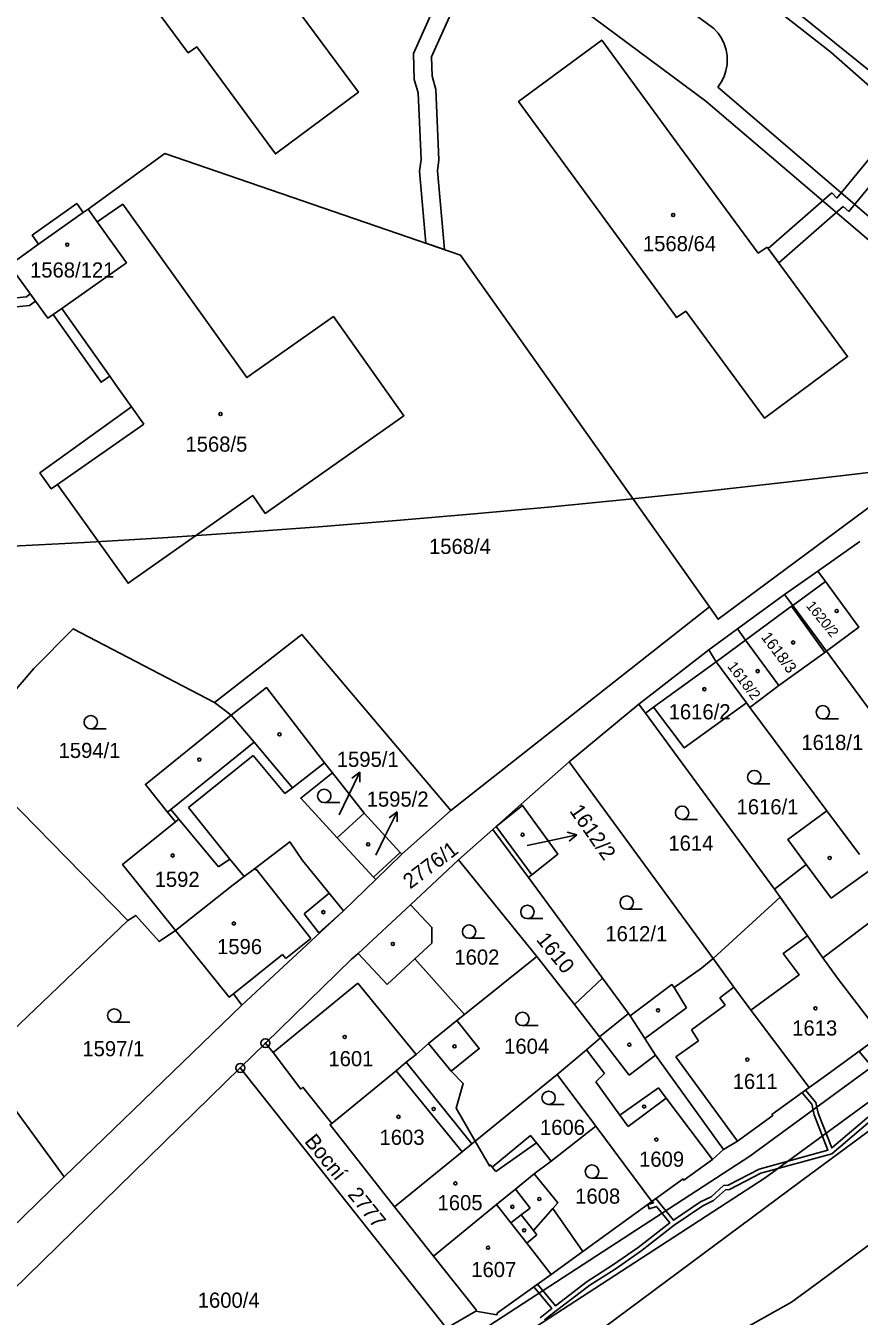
# Model space of a CAD drawing. Extents: x -644096 to -634268, y -1141430 to -1133463.
# Drawn here: x -638609.9 to -638516.3, y -1138519.6 to -1138374.6 of the extents above; entities that cross this region are included whole.
import ezdxf

# ---------------------------------------------------------------- set-up
doc = ezdxf.new("R2010")
doc.units = 0
for name, color, linetype in [('_CIVIL_CONSTRUCTION', 7, 'Continuous'), ('B_Hranice _3D', 7, 'Continuous'), ('M_Svah_Nasyp', 7, 'Continuous'), ('M_Svah_Zarez', 7, 'Continuous'), ('spodek_zarez', 7, 'Continuous'), ('svrsek_osa_sjezdy', 7, 'Continuous'), ('svrsek_osa_terminal_VRT', 7, 'Continuous'), ('svrsek_osa_VRT', 7, 'Continuous'), ('svrsek_popisy_VRT', 7, 'Continuous'), ('terminal_VRT', 7, 'Continuous')]:
    doc.layers.add(name, color=color, linetype=linetype)

msp = doc.modelspace()

# ---------------------------------------------------------------- linework, layer by layer
at = {"layer": '_CIVIL_CONSTRUCTION'}
for centre, radius in [((-638583.03, -1138488.92), 0.5), ((-638583.03, -1138488.92), 0.0303), ((-638585.85, -1138491.7), 0.5), ((-638585.85, -1138491.7), 0.0303)]:
    msp.add_circle(centre, radius, dxfattribs=at)
at = {"layer": 'B_Hranice _3D'}
for points in [[(-638564.37, -1138378.12), (-638557.94, -1138363.72), (-638559.76, -1138362.9), (-638566.39, -1138377.74), (-638566.31, -1138380.65), (-638565.85, -1138382.17), (-638565.53, -1138389.66), (-638565.71, -1138390.95), (-638564.99, -1138399.06), (-638562.91, -1138399.77), (-638563.69, -1138390.94), (-638563.53, -1138389.68), (-638563.87, -1138381.8), (-638564.31, -1138380.3)], [(-638519.38, -1138393.38), (-638526.55, -1138399.65), (-638525.36, -1138401.27), (-638518.13, -1138394.94), (-638517.48, -1138395.48), (-638508.61, -1138384.73), (-638510.15, -1138383.45), (-638518.85, -1138393.99)]]:
    msp.add_lwpolyline(points, close=True, dxfattribs=at)
for points in [[(-638617.74, -1138406.87), (-638609.54, -1138406.04), (-638608.87, -1138405.55), (-638609.45, -1138404.75), (-638609.88, -1138405.06), (-638617.86, -1138405.87)], [(-638415.54, -1138426.29), (-638426.04, -1138432.9), (-638432.59, -1138437.65), (-638439.99, -1138443.02), (-638447.69, -1138448.61), (-638453.56, -1138447.49), (-638478.12, -1138464.64), (-638528.6, -1138501.6), (-638567.56, -1138526.92), (-638579.21, -1138535.86), (-638582.34, -1138539.81), (-638592.38, -1138547.99), (-638594.27, -1138547.97), (-638598.58, -1138542.7), (-638605.51, -1138532.81), (-638608.36, -1138531.34), (-638615.38, -1138536.46)], [(-638623.67, -1138546.48), (-638608.08, -1138534.86), (-638607.55, -1138535.13), (-638600.92, -1138544.6), (-638594.71, -1138551.26), (-638591.16, -1138550.87), (-638580.18, -1138541.92), (-638577.23, -1138538.12), (-638565.78, -1138529.34), (-638526.88, -1138504.06), (-638476.38, -1138467.08), (-638452.88, -1138450.67), (-638446.97, -1138451.79), (-638424.34, -1138435.38), (-638414.56, -1138429.23)], [(-638515.93, -1138489.54), (-638516.33, -1138489.84), (-638512.3, -1138494.65), (-638519.4, -1138500.69), (-638520.93, -1138496.78), (-638521.2, -1138495.57), (-638522.34, -1138494.18), (-638522.74, -1138494.48), (-638521.66, -1138495.79), (-638521.39, -1138496.98), (-638519.84, -1138500.94), (-638527.56, -1138503.08), (-638531.06, -1138504.86), (-638531.55, -1138504.92), (-638532.97, -1138506.18), (-638534.15, -1138506.76), (-638537.2, -1138508.81), (-638539.17, -1138506.38), (-638539.57, -1138506.68), (-638539.44, -1138506.85), (-638540.06, -1138507.06), (-638539.9, -1138507.54), (-638539.1, -1138507.26), (-638537.6, -1138509.11), (-638541.15, -1138511.88), (-638544.03, -1138513.87), (-638546.87, -1138515.71), (-638550.44, -1138518.42), (-638552.48, -1138516.01), (-638552.89, -1138516.3), (-638550.84, -1138518.72), (-638552.17, -1138519.76)], [(-638546.59, -1138516.11), (-638543.75, -1138514.29), (-638540.85, -1138512.28), (-638537.1, -1138509.35), (-638533.89, -1138507.2), (-638532.69, -1138506.6), (-638531.33, -1138505.4), (-638530.9, -1138505.34), (-638527.38, -1138503.54), (-638519.38, -1138501.34), (-638511.79, -1138494.87)], [(-638551.66, -1138520), (-638550.33, -1138518.96), (-638546.59, -1138516.11)]]:
    msp.add_lwpolyline(points, dxfattribs=at)
at = {"layer": 'M_Svah_Nasyp'}
for p, q in [((-638608.5, -1138399.15), (-638603.51, -1138395.61)), ((-638600.51, -1138413.98), (-638605.91, -1138406.37)), ((-638598.07, -1138417.43), (-638596.68, -1138419.38)), ((-638596.68, -1138419.38), (-638606.38, -1138426.15)), ((-638523.79, -1138439.75), (-638520.12, -1138437.05)), ((-638532.38, -1138446.08), (-638529.08, -1138443.65)), ((-638539.43, -1138451.19), (-638532.38, -1138446.08)), ((-638588.76, -1138450.66), (-638586.86, -1138452.06)), ((-638586.86, -1138452.06), (-638584.28, -1138455.09)), ((-638593.65, -1138462.66), (-638584.28, -1138455.09)), ((-638584.28, -1138455.09), (-638579.98, -1138460.22)), ((-638591.67, -1138462.44), (-638584.39, -1138456.59)), ((-638584.39, -1138456.59), (-638580.84, -1138460.89)), ((-638579.98, -1138460.22), (-638576.39, -1138457.42)), ((-638579.98, -1138460.22), (-638580.84, -1138460.89)), ((-638594.02, -1138462.96), (-638593.65, -1138462.66)), ((-638593.65, -1138462.66), (-638592.76, -1138463.76)), ((-638587.01, -1138468.23), (-638591.67, -1138462.44)), ((-638557.11, -1138464.57), (-638554.16, -1138462.23)), ((-638592.76, -1138463.76), (-638593.13, -1138464.06)), ((-638588.31, -1138469.1), (-638592.76, -1138463.76)), ((-638553.1, -1138470.01), (-638557.11, -1138464.57)), ((-638588.31, -1138469.1), (-638587.01, -1138468.23)), ((-638585.42, -1138470.2), (-638587.01, -1138468.23)), ((-638570.9, -1138470.26), (-638567.9, -1138467.49)), ((-638584.26, -1138469.32), (-638584.16, -1138469.45)), ((-638584.16, -1138469.45), (-638584.07, -1138469.38)), ((-638584.07, -1138469.38), (-638577.91, -1138477.17)), ((-638519.49, -1138472.64), (-638522.27, -1138468.84)), ((-638515.04, -1138469.46), (-638519.49, -1138472.64)), ((-638575.87, -1138472.05), (-638578.68, -1138474.39)), ((-638577.04, -1138476.51), (-638578.68, -1138474.39)), ((-638577.04, -1138476.51), (-638574.24, -1138474.04)), ((-638512.31, -1138473.21), (-638520.4, -1138479.32)), ((-638577.91, -1138477.17), (-638580.74, -1138479.41)), ((-638569.35, -1138482.32), (-638572.62, -1138478.83)), ((-638586.63, -1138483.38), (-638581.12, -1138478.96)), ((-638580.74, -1138479.41), (-638581.12, -1138478.96)), ((-638566.25, -1138479.44), (-638569.35, -1138482.32)), ((-638572.65, -1138482.17), (-638582.17, -1138489.95)), ((-638572.65, -1138482.17), (-638566.11, -1138490.18)), ((-638537.1, -1138482.68), (-638535.74, -1138484.94)), ((-638531.98, -1138483.83), (-638530.39, -1138482.64)), ((-638535.18, -1138487.41), (-638531.38, -1138484.65)), ((-638531.38, -1138484.65), (-638531.98, -1138483.83)), ((-638545.5, -1138488.19), (-638542.24, -1138485.57)), ((-638540.41, -1138488.38), (-638535.74, -1138484.94)), ((-638534.37, -1138488.65), (-638535.18, -1138487.41)), ((-638562.17, -1138492.06), (-638564.7, -1138488.97)), ((-638542.15, -1138492.51), (-638545.4, -1138488.31)), ((-638536.92, -1138490.44), (-638534.37, -1138488.65)), ((-638544.93, -1138492.31), (-638546.97, -1138489.65)), ((-638539.21, -1138490.25), (-638542.15, -1138492.51)), ((-638536.92, -1138490.44), (-638530.01, -1138499.94)), ((-638559.83, -1138500.23), (-638567.2, -1138491.07)), ((-638568.35, -1138492.02), (-638560.91, -1138501.11)), ((-638545.9, -1138493.27), (-638544.93, -1138492.31)), ((-638543.21, -1138497.01), (-638545.9, -1138493.27)), ((-638538.87, -1138493.94), (-638543.21, -1138497.01)), ((-638538.02, -1138495.08), (-638538.87, -1138493.94)), ((-638542.27, -1138498.27), (-638538.02, -1138495.08)), ((-638532.82, -1138502), (-638538.02, -1138495.08)), ((-638543.21, -1138497.01), (-638542.27, -1138498.27)), ((-638557.13, -1138503.34), (-638552.59, -1138500.12)), ((-638557.54, -1138502.84), (-638557.13, -1138503.34)), ((-638553.29, -1138507.44), (-638554.95, -1138505.33)), ((-638555.44, -1138509.12), (-638557.05, -1138507.05)), ((-638554.29, -1138508.22), (-638553.29, -1138507.44)), ((-638550.75, -1138507.5), (-638552.91, -1138509.95)), ((-638555.44, -1138509.12), (-638554.29, -1138508.22)), ((-638553.66, -1138511.4), (-638555.44, -1138509.12)), ((-638552.91, -1138509.95), (-638554.29, -1138508.22)), ((-638553.66, -1138511.4), (-638552.52, -1138510.44)), ((-638552.52, -1138510.44), (-638552.91, -1138509.95)), ((-638550.93, -1138514.9), (-638553.66, -1138511.4))]:
    msp.add_line(p, q, dxfattribs=at)
for points in [[(-638520.2, -1138445.03), (-638523.92, -1138439.84), (-638529.08, -1138443.65)], [(-638522.13, -1138476.86), (-638524.86, -1138478.84), (-638523.08, -1138481.24), (-638528.48, -1138485.23)]]:
    msp.add_lwpolyline(points, dxfattribs=at)
at = {"layer": 'M_Svah_Zarez'}
for centre in [(-638537.22, -1138395.89), (-638605.29, -1138399.21), (-638588.07, -1138418.24), (-638518.85, -1138440.37), (-638523.74, -1138443.91), (-638527.72, -1138447.13), (-638533.71, -1138449.15), (-638581.45, -1138454.23), (-638590.46, -1138457.06), (-638554.14, -1138465.5), (-638571.49, -1138466.59), (-638593.44, -1138467.83), (-638519.64, -1138468.11), (-638576.51, -1138474.2), (-638586.57, -1138475.47), (-638568.71, -1138477.77), (-638538.92, -1138485.22), (-638521.24, -1138485), (-638574.12, -1138488.22), (-638542.14, -1138489.09), (-638561.79, -1138489.28), (-638528.9, -1138490.77), (-638564.13, -1138496.31), (-638540.48, -1138496.04), (-638568.08, -1138497.2), (-638539.11, -1138499.75), (-638561.69, -1138504.67), (-638552.26, -1138506.43), (-638555.28, -1138507.31), (-638553.96, -1138509.94), (-638558.02, -1138511.9)]:
    msp.add_circle(centre, 0.175, dxfattribs=at)
at = {"layer": 'spodek_zarez'}
msp.add_circle((-638683.07, -1137056.85), 1378.08, dxfattribs=at)
at = {"layer": 'svrsek_osa_sjezdy'}
for p, q in [((-638520.41, -1138452.5), (-638518.66, -1138452.5)), ((-638602.65, -1138453.61), (-638600.9, -1138453.61)), ((-638528.11, -1138459.78), (-638526.36, -1138459.78)), ((-638576.42, -1138461.89), (-638574.67, -1138461.89)), ((-638536.22, -1138463.79), (-638534.47, -1138463.79)), ((-638542.44, -1138473.88), (-638540.69, -1138473.88)), ((-638553.6, -1138474.93), (-638551.85, -1138474.93)), ((-638560.15, -1138477.14), (-638558.4, -1138477.14)), ((-638600, -1138486.57), (-638598.25, -1138486.57)), ((-638554.15, -1138486.95), (-638552.4, -1138486.95)), ((-638551.21, -1138495.81), (-638549.46, -1138495.81)), ((-638546.34, -1138504.1), (-638544.59, -1138504.1))]:
    msp.add_line(p, q, dxfattribs=at)
for centre in [(-638520.41, -1138451.75), (-638602.65, -1138452.86), (-638528.11, -1138459.03), (-638576.42, -1138461.14), (-638536.22, -1138463.04), (-638542.44, -1138473.13), (-638553.6, -1138474.18), (-638560.15, -1138476.39), (-638600, -1138485.82), (-638554.15, -1138486.2), (-638551.21, -1138495.06), (-638546.34, -1138503.35)]:
    msp.add_circle(centre, 0.75, dxfattribs=at)
at = {"layer": 'svrsek_osa_terminal_VRT'}
msp.add_arc((-642050.26, -1145189.6), 8802.25, 41.413152, 75.317049, dxfattribs=at)
at = {"layer": 'svrsek_popisy_VRT'}
for p, q in [((-638573.74, -1138461.18), (-638572.42, -1138458.48)), ((-638572.42, -1138458.48), (-638573.31, -1138459.16)), ((-638572.42, -1138458.48), (-638572.41, -1138459.6)), ((-638574.75, -1138463.25), (-638573.74, -1138461.18)), ((-638569.56, -1138465.63), (-638568.24, -1138462.93)), ((-638568.24, -1138462.93), (-638569.13, -1138463.61)), ((-638568.24, -1138462.93), (-638568.23, -1138464.05)), ((-638570.61, -1138467.8), (-638569.56, -1138465.63)), ((-638550.98, -1138466.14), (-638548.05, -1138465.52)), ((-638548.05, -1138465.52), (-638549.13, -1138465.23)), ((-638548.05, -1138465.52), (-638548.92, -1138466.21)), ((-638553.64, -1138466.72), (-638550.98, -1138466.14))]:
    msp.add_line(p, q, dxfattribs=at)
at = {"layer": 'terminal_VRT'}
for p, q in [((-638515.25, -1138379.6), (-638536.22, -1138362.7)), ((-638602.95, -1138395.21), (-638601.92, -1138396.66)), ((-638520.98, -1138435.88), (-638516.27, -1138432.58)), ((-638524.71, -1138438.5), (-638520.98, -1138435.88)), ((-638530.01, -1138442.38), (-638524.71, -1138438.5)), ((-638562.2, -1138462.77), (-638533.15, -1138439.9)), ((-638530.01, -1138442.38), (-638533.23, -1138444.74)), ((-638541.07, -1138450.85), (-638533.23, -1138444.74)), ((-638509.17, -1138459.61), (-638520.01, -1138444.89)), ((-638525.35, -1138448.75), (-638528.61, -1138451.2)), ((-638541.07, -1138450.85), (-638548.9, -1138457.32)), ((-638540.34, -1138451.85), (-638541.07, -1138450.85)), ((-638528.98, -1138450.69), (-638528.61, -1138451.2)), ((-638528.61, -1138451.2), (-638519.96, -1138462.8)), ((-638525.83, -1138471.61), (-638540.34, -1138451.85)), ((-638575.48, -1138458.55), (-638571.95, -1138463.09)), ((-638548.9, -1138457.32), (-638554.28, -1138462.07)), ((-638532.74, -1138479.42), (-638548.9, -1138457.32)), ((-638462.95, -1138460.08), (-638522.75, -1138504.35)), ((-638567.72, -1138467.69), (-638562.2, -1138462.77)), ((-638516.29, -1138467.74), (-638519.96, -1138462.8)), ((-638574.96, -1138465.86), (-638571.95, -1138463.09)), ((-638557.48, -1138464.9), (-638561.32, -1138468.31)), ((-638553.49, -1138470.32), (-638557.48, -1138464.9)), ((-638570.64, -1138470.54), (-638567.72, -1138467.69)), ((-638566.74, -1138473.36), (-638561.32, -1138468.31)), ((-638552.55, -1138479.19), (-638561.32, -1138468.31)), ((-638574.24, -1138474.04), (-638570.64, -1138470.54)), ((-638545.16, -1138481.61), (-638553.49, -1138470.32)), ((-638525.19, -1138472.52), (-638525.83, -1138471.61)), ((-638525.19, -1138472.52), (-638532.74, -1138479.42)), ((-638585.69, -1138484.66), (-638574.24, -1138474.04)), ((-638598.48, -1138475.13), (-638615.08, -1138491.01)), ((-638560.66, -1138485.69), (-638552.55, -1138479.19)), ((-638548.32, -1138484.59), (-638552.55, -1138479.19)), ((-638545.16, -1138481.61), (-638548.32, -1138484.59)), ((-638605.62, -1138503.95), (-638585.69, -1138484.66)), ((-638561.53, -1138486.39), (-638560.66, -1138485.69)), ((-638583.03, -1138488.92), (-638585.85, -1138491.7)), ((-638585.85, -1138491.7), (-638616.37, -1138521.51)), ((-638615.08, -1138491.01), (-638605.62, -1138503.95)), ((-638585.85, -1138491.7), (-638562.69, -1138520.92)), ((-638559.46, -1138499.93), (-638550.24, -1138492.43)), ((-638545.92, -1138498.24), (-638550.24, -1138492.43)), ((-638550.94, -1138502.17), (-638545.92, -1138498.24)), ((-638539.62, -1138506.71), (-638545.92, -1138498.24)), ((-638552.83, -1138503.6), (-638550.94, -1138502.17)), ((-638620.74, -1138518.59), (-638605.62, -1138503.95)), ((-638522.75, -1138504.35), (-638556.38, -1138529.3)), ((-638568.52, -1138507.29), (-638564.15, -1138512.83)), ((-638547.38, -1138512.33), (-638539.62, -1138506.71)), ((-638523.93, -1138518.01), (-638528.89, -1138520.78)), ((-638562.69, -1138520.92), (-638559.38, -1138519.04))]:
    msp.add_line(p, q, dxfattribs=at)
for points in [[(-638800.84, -1138262.64), (-638744.23, -1138281.29), (-638601.39, -1138330.16), (-638565.36, -1138347.33), (-638549.56, -1138355.67), (-638537, -1138363.89), (-638519.52, -1138377.59), (-638505.14, -1138390.26), (-638495.38, -1138399.15), (-638485.78, -1138409.3), (-638484.67, -1138410.75)], [(-638495.94, -1138414.45), (-638503.03, -1138409.81), (-638515.24, -1138398.71), (-638533.54, -1138383.08), (-638549.84, -1138370.95), (-638565.34, -1138362.05), (-638587.86, -1138350.29), (-638596.71, -1138345.92), (-638606.34, -1138336.63), (-638734.32, -1138293.15), (-638735.41, -1138293.06)], [(-638581.7, -1138369.74), (-638572.58, -1138382.1), (-638581.9, -1138389.02), (-638590.74, -1138376.98), (-638591.69, -1138377.68), (-638591.96, -1138377.32), (-638600.81, -1138365.34), (-638609.66, -1138353.37), (-638600.32, -1138346.47), (-638591.48, -1138358.46), (-638582.65, -1138370.44), (-638581.7, -1138369.74)], [(-638532.64, -1138374.92), (-638548.74, -1138363.01), (-638556.71, -1138358.59)], [(-638532.22, -1138381.54), (-638531.82, -1138380.96), (-638531.51, -1138380.33), (-638531.29, -1138379.67), (-638531.17, -1138378.98), (-638531.15, -1138378.73), (-638531.16, -1138378.02), (-638531.27, -1138377.33), (-638531.48, -1138376.66), (-638531.78, -1138376.03), (-638532.17, -1138375.44), (-638532.64, -1138374.92)], [(-638526.67, -1138399.49), (-638517.62, -1138411.78), (-638526.98, -1138418.69), (-638535.8, -1138406.68), (-638536.83, -1138407.4), (-638537.09, -1138407.05), (-638545.87, -1138395.04), (-638554.59, -1138383.13), (-638545.25, -1138376.24), (-638536.46, -1138388.21), (-638527.67, -1138400.17), (-638526.67, -1138399.49)], [(-638501.93, -1138408.14), (-638513.92, -1138397.17), (-638532.22, -1138381.54)], [(-638602.95, -1138395.21), (-638594.32, -1138388.99), (-638561.1, -1138400.39), (-638533.15, -1138439.9)], [(-638602.95, -1138395.21), (-638603.51, -1138395.61), (-638604.22, -1138394.61), (-638609.21, -1138398.15), (-638608.5, -1138399.15), (-638611.79, -1138401.52)], [(-638601.92, -1138396.66), (-638599.06, -1138394.68), (-638585.13, -1138414.15), (-638575.36, -1138407.3), (-638567.47, -1138418.44), (-638583.04, -1138429.4), (-638584.45, -1138427.4), (-638598.45, -1138437.25), (-638606.38, -1138426.15), (-638607.08, -1138426.65), (-638608.35, -1138424.86), (-638598.07, -1138417.43), (-638599.93, -1138414.8), (-638600.51, -1138413.98), (-638601.48, -1138414.67), (-638606.88, -1138407.05)], [(-638601.92, -1138396.66), (-638598.64, -1138401.25), (-638605.91, -1138406.37), (-638606.88, -1138407.05)], [(-638606.88, -1138407.05), (-638607.48, -1138407.47), (-638611.79, -1138401.52)], [(-638495.94, -1138414.45), (-638532.17, -1138441.29), (-638533.15, -1138439.9)], [(-638520.98, -1138435.88), (-638520.12, -1138437.05), (-638516.36, -1138442.18), (-638520.01, -1138444.89)], [(-638520.01, -1138444.89), (-638523.79, -1138439.75), (-638524.71, -1138438.5)], [(-638611.9, -1138450.17), (-638609.04, -1138446.84), (-638604.62, -1138442.37), (-638588.76, -1138450.66), (-638578.93, -1138443.01), (-638562.2, -1138462.77)], [(-638525.35, -1138448.75), (-638529.08, -1138443.65), (-638530.01, -1138442.38)], [(-638533.23, -1138444.74), (-638532.38, -1138446.08), (-638528.98, -1138450.69)], [(-638520.01, -1138444.89), (-638520.2, -1138445.03), (-638525.35, -1138448.75)], [(-638575.48, -1138458.55), (-638576.39, -1138457.42), (-638582.91, -1138448.98), (-638586.86, -1138452.06), (-638596.51, -1138459.86), (-638594.02, -1138462.96), (-638593.13, -1138464.06), (-638599.08, -1138468.84), (-638593.11, -1138476.27)], [(-638598.48, -1138475.13), (-638617.43, -1138455.83), (-638611.9, -1138450.17)], [(-638528.98, -1138450.69), (-638535.98, -1138455.76), (-638539.43, -1138451.19), (-638540.34, -1138451.85)], [(-638574.96, -1138465.86), (-638579.05, -1138461.4), (-638575.48, -1138458.55)], [(-638554.28, -1138462.07), (-638557.11, -1138464.57), (-638557.48, -1138464.9)], [(-638554.28, -1138462.07), (-638554.16, -1138462.23), (-638550.16, -1138467.68), (-638553.1, -1138470.01), (-638553.49, -1138470.32)], [(-638519.96, -1138462.8), (-638524.33, -1138466.03), (-638522.27, -1138468.84), (-638525.83, -1138471.61)], [(-638571.95, -1138463.09), (-638567.9, -1138467.49), (-638567.72, -1138467.69)], [(-638593.11, -1138476.27), (-638586.64, -1138471.12), (-638585.42, -1138470.2), (-638584.26, -1138469.32), (-638580.29, -1138466.3), (-638578.85, -1138468.41), (-638575.87, -1138472.05), (-638574.24, -1138474.04)], [(-638570.64, -1138470.54), (-638570.9, -1138470.26), (-638574.96, -1138465.86)], [(-638513.84, -1138488.01), (-638518.78, -1138481.62), (-638520.4, -1138479.32), (-638522.13, -1138476.86), (-638525.19, -1138472.52)], [(-638583.03, -1138488.92), (-638573.38, -1138479.53), (-638572.62, -1138478.83), (-638566.74, -1138473.36)], [(-638560.66, -1138485.69), (-638566.25, -1138479.44), (-638564.35, -1138477.67), (-638564.32, -1138475.92), (-638566.74, -1138473.36)], [(-638593.11, -1138476.27), (-638594.98, -1138477.5), (-638597.59, -1138474.57), (-638598.48, -1138475.13)], [(-638593.11, -1138476.27), (-638587.1, -1138483.75), (-638586.63, -1138483.38), (-638585.69, -1138484.66)], [(-638532.74, -1138479.42), (-638534.05, -1138480.48), (-638537.1, -1138482.68), (-638537.36, -1138482.34), (-638542.05, -1138485.83)], [(-638521.93, -1138493.89), (-638528.02, -1138485.85), (-638528.48, -1138485.23), (-638528.81, -1138484.79), (-638530.39, -1138482.64), (-638532.74, -1138479.42)], [(-638542.05, -1138485.83), (-638542.24, -1138485.57), (-638545.16, -1138481.61)], [(-638550.24, -1138492.43), (-638546.97, -1138489.65), (-638545.4, -1138488.31), (-638545.5, -1138488.19), (-638548.32, -1138484.59)], [(-638531.58, -1138500.85), (-638539.21, -1138490.25), (-638540.41, -1138488.38), (-638542.05, -1138485.83)], [(-638575.55, -1138497.93), (-638568.35, -1138492.02), (-638567.2, -1138491.07), (-638566.11, -1138490.18), (-638564.7, -1138488.97), (-638561.53, -1138486.39)], [(-638559.46, -1138499.93), (-638561.61, -1138496.21), (-638560.81, -1138493.46), (-638562.17, -1138492.06), (-638559, -1138489.53), (-638561.53, -1138486.39)], [(-638583.03, -1138488.92), (-638582.17, -1138489.95), (-638579.04, -1138494.09), (-638578.83, -1138493.88), (-638575.55, -1138497.93)], [(-638521.93, -1138493.89), (-638520.36, -1138492.79), (-638513.84, -1138488.01)], [(-638531.58, -1138500.85), (-638530.01, -1138499.94), (-638526.04, -1138497.06), (-638526.12, -1138496.92), (-638521.93, -1138493.89)], [(-638575.55, -1138497.93), (-638575.77, -1138498.09), (-638568.52, -1138507.29)], [(-638568.52, -1138507.29), (-638560.91, -1138501.11), (-638559.83, -1138500.23), (-638559.46, -1138499.93)], [(-638550.94, -1138502.17), (-638552.59, -1138500.12), (-638553.25, -1138499.3), (-638557.54, -1138502.84), (-638557.73, -1138502.61), (-638557.85, -1138502.71), (-638559.46, -1138499.93)], [(-638539.62, -1138506.71), (-638536.11, -1138504.16), (-638536.02, -1138504.31), (-638532.82, -1138502), (-638531.58, -1138500.85)], [(-638564.15, -1138512.83), (-638557.05, -1138507.05), (-638554.95, -1138505.33), (-638552.83, -1138503.6)], [(-638547.38, -1138512.33), (-638550.75, -1138507.5), (-638550.17, -1138506.85), (-638552.83, -1138503.6)], [(-638508.07, -1138505.27), (-638513.56, -1138510.35), (-638515.62, -1138511.87), (-638520.72, -1138515.64), (-638521.85, -1138516.47), (-638523.93, -1138518.01)], [(-638564.15, -1138512.83), (-638559.35, -1138518.88), (-638559.38, -1138519.04)], [(-638559.38, -1138519.04), (-638557.02, -1138519.42), (-638556.96, -1138519.23), (-638550.93, -1138514.9), (-638547.38, -1138512.33)]]:
    msp.add_lwpolyline(points, dxfattribs=at)

# ---------------------------------------------------------------- texts
at = {"layer": 'svrsek_osa_VRT'}
for s, p in [('1568/64', (-638540.62, -1138399.95)), ('1568/121', (-638609.47, -1138402.91)), ('1568/5', (-638592.01, -1138422.47)), ('1568/4', (-638564.65, -1138433.96)), ('1616/2', (-638537.73, -1138452.54)), ('1618/1', (-638522.82, -1138455.98)), ('1594/1', (-638606.26, -1138456.88)), ('1595/1', (-638575.01, -1138457.88)), ('1595/2', (-638571.65, -1138462.35)), ('1616/1', (-638530.1, -1138463.21)), ('1614', (-638537.76, -1138467.29)), ('1592', (-638595.47, -1138471.36)), ('1612/1', (-638544.84, -1138477.47)), ('1596', (-638588.46, -1138478.92)), ('1602', (-638561.8, -1138480.1)), ('1613', (-638523.85, -1138488.06)), ('1597/1', (-638603.59, -1138490.39)), ('1604', (-638556.21, -1138490.11)), ('1601', (-638575.95, -1138491.51)), ('1611', (-638530.54, -1138494.06)), ('1606', (-638552.19, -1138499.22)), ('1603', (-638570.21, -1138500.34)), ('1609', (-638541.05, -1138502.8)), ('1605', (-638563.69, -1138507.69)), ('1608', (-638548.23, -1138506.95)), ('1607', (-638559.9, -1138515.2)), ('1600/4', (-638590.63, -1138518.64))]:
    msp.add_text(s, height=1.7, dxfattribs=at).set_placement(p)
for s, height, rotation, p in [('1620/2', 1.139, 309, (-638522.35, -1138439.81)), ('1618/3', 1.275, 307, (-638527.41, -1138443.32)), ('1618/2', 1.19, 307, (-638531.19, -1138446.6)), ('1612/2', 1.7, 305, (-638548.93, -1138462.83)), ('2776/1', 1.7, 37, (-638566.76, -1138471.66)), ('1610', 1.7, 309, (-638552.68, -1138477.32)), ('2777', 1.7, 309, (-638573.86, -1138505.95))]:
    msp.add_text(s, height=height, rotation=rotation, dxfattribs=at).set_placement(p)
at = {"layer": 'svrsek_popisy_VRT'}
msp.add_text('Bocní', height=1.7, rotation=309, dxfattribs=at).set_placement((-638578.72, -1138499.98))

doc.saveas('drawing.dxf')
